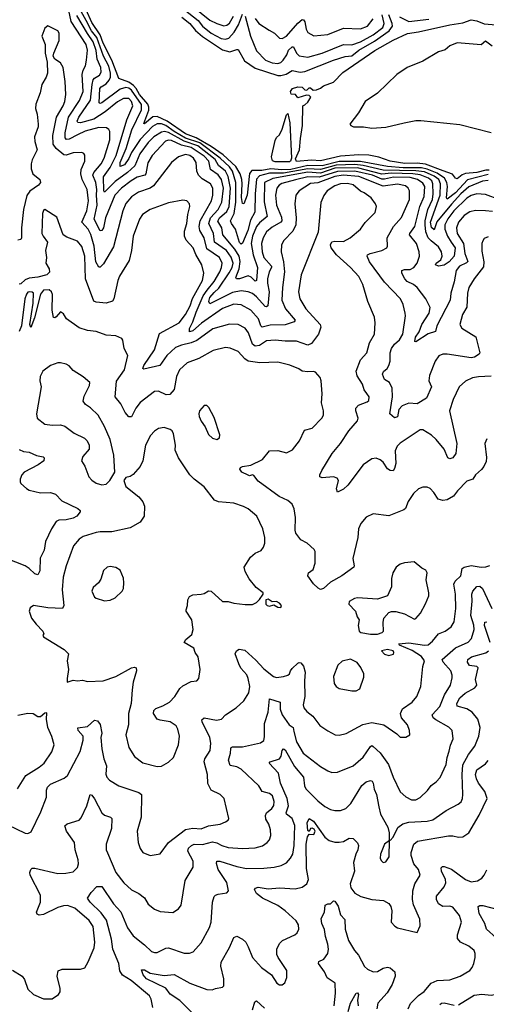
# Model space of a CAD drawing. Extents: x 1771496 to 1971148, y 471553 to 643630.
# Tile 502 of 656: x 1826818 to 1830101, y 625066 to 632001. Entities that reach past the tile are written whole.
import ezdxf

# ---------------------------------------------------------------- set-up
doc = ezdxf.new("R2010")
doc.units = 0

msp = doc.modelspace()

# ---------------------------------------------------------------- linework, layer by layer
at = {"layer": '0CON10XD'}
for points in [[(1829905.9, 630575), (1829890.8, 630535), (1829895.8, 630495), (1829939.7, 630425), (1829948.8, 630355), (1829971.3, 630298.7), (1829961.8, 630288.2), (1829913.5, 630265), (1829889.1, 630235), (1829874.8, 630155), (1829852.2, 630075), (1829846.7, 630025), (1829752.1, 629845), (1829744.2, 629805), (1829692.2, 629787.8), (1829605, 629731.2), (1829597.5, 629735), (1829603.2, 629765), (1829628, 629802), (1829647.6, 629855), (1829699.8, 629935), (1829704.8, 629974.8), (1829674.6, 630035), (1829613.7, 630113.7), (1829588.9, 630135), (1829545, 630157.8), (1829527.8, 630175), (1829505.5, 630215), (1829505.7, 630234.3), (1829525, 630240.5), (1829565, 630240.4), (1829590, 630255), (1829613.5, 630285), (1829630.4, 630335), (1829628.8, 630365), (1829609.1, 630425), (1829560.8, 630485), (1829562.3, 630495), (1829599.2, 630545), (1829633.8, 630685), (1829663.1, 630755), (1829668.1, 630825), (1829655, 630850.2), (1829616.6, 630875), (1829565, 630888.5), (1829447.8, 630892.2), (1829385, 630876.9), (1829365, 630877.6), (1829299.4, 630905), (1829175, 630934.3), (1829055, 630932.7), (1828925, 630891.7), (1828845, 630894.2), (1828757.7, 630872.3), (1828663.3, 630846.7), (1828642.8, 630835), (1828625.9, 630815), (1828618.6, 630765), (1828625.8, 630695), (1828659.1, 630609.1), (1828662.5, 630585), (1828655.9, 630574.1), (1828595, 630540.3), (1828555, 630506.8), (1828530.2, 630465), (1828518.9, 630425), (1828523, 630365), (1828535, 630326.7), (1828589.3, 630265), (1828589.7, 630255), (1828573.1, 630225), (1828562.4, 630175), (1828561.6, 630145), (1828572.5, 630085), (1828564.5, 629985), (1828555, 629977.7), (1828545, 629980), (1828485, 630048.8), (1828455, 630071.9), (1828425, 630085.3), (1828375, 630092), (1828315, 630080.5), (1828155, 630000.5), (1828148.2, 630015), (1828154.6, 630045), (1828185, 630080.1), (1828219.4, 630110.6), (1828292.1, 630217.9), (1828311.6, 630255), (1828318.8, 630285), (1828305, 630329.1), (1828271.7, 630375), (1828188.1, 630435), (1828180.9, 630495), (1828149.1, 630565), (1828160.7, 630605), (1828213, 630665), (1828241, 630715), (1828252.4, 630815), (1828238.4, 630875), (1828215, 630907.5), (1828159.5, 630945), (1828149.5, 631005), (1828115, 631039.7), (1828025, 631101.6), (1827955, 631117.5), (1827885, 631148.9), (1827865, 631151.1), (1827844.7, 631145), (1827749.6, 631045), (1827718.5, 630991.5), (1827706.2, 630915), (1827698.8, 630905), (1827645, 630891.6), (1827600.9, 630865), (1827534.1, 630815), (1827487.3, 630765), (1827421, 630605), (1827408, 630535), (1827395, 630516.4), (1827385, 630513.1), (1827342.5, 630595), (1827362.5, 630695), (1827357, 630765), (1827360.3, 630805), (1827353.8, 630855), (1827332.3, 630905), (1827338.4, 630925), (1827391.4, 630985), (1827412.7, 631025), (1827451.1, 631155), (1827452.7, 631212.7), (1827445, 631228), (1827429.2, 631239.2), (1827375, 631242.1), (1827278.1, 631215), (1827225, 631190.3), (1827165, 631158.9), (1827147, 631157), (1827138.2, 631168.2), (1827137.3, 631205), (1827161.5, 631315), (1827239.4, 631430.6), (1827264.8, 631495), (1827257, 631615), (1827263.7, 631645), (1827280.8, 631675), (1827288.8, 631715), (1827293.8, 631785), (1827286.2, 631825), (1827179, 631989), (1827162.3, 632065)], [(1830115, 630868.1), (1830075, 630864.1), (1829977.2, 630822.8), (1829922.6, 630775), (1829855, 630702.2), (1829754, 630576), (1829735, 630521.4), (1829715, 630537.3), (1829708.7, 630575), (1829776.2, 630765), (1829778.6, 630845), (1829766.2, 630875), (1829735, 630899.8), (1829665, 630928.4), (1829605, 630937.3), (1829375, 630941.1), (1829233.9, 630973.9), (1829175, 630980.6), (1829045, 630976.4), (1828935, 630945.9), (1828845, 630950.9), (1828675, 630920.4), (1828575, 630920.1), (1828505, 630900.5), (1828483.5, 630876.5), (1828474.1, 630775), (1828472.3, 630645), (1828441.1, 630588.9), (1828422.8, 630515), (1828385, 630426.5), (1828375, 630420.4), (1828365, 630430.8), (1828335.3, 630525), (1828307.8, 630565), (1828302, 630585), (1828326.8, 630635), (1828338, 630715), (1828337.9, 630855), (1828315.2, 630934.8), (1828295, 630965.1), (1828228.2, 631025), (1828085, 631132.7), (1827985, 631167.3), (1827905, 631213.4), (1827845, 631256.2), (1827815, 631266.5), (1827785, 631267.3), (1827752, 631248), (1827665, 631155.9), (1827604.6, 631064.6), (1827585, 631022.2), (1827555, 630979), (1827525.7, 630965.7), (1827524.3, 630994.3), (1827565.9, 631094.1), (1827607, 631225), (1827674, 631365), (1827674.1, 631404.1), (1827605, 631503.9), (1827585, 631518.6), (1827565, 631522.5), (1827525, 631511.1), (1827395, 631414.7), (1827385, 631409.6), (1827376.9, 631415), (1827382, 631515), (1827391.9, 631528.1), (1827425, 631548), (1827447.2, 631575), (1827457.3, 631595), (1827457, 631625), (1827445, 631673.5), (1827408.4, 631745), (1827360, 631875), (1827322.2, 631922.2), (1827285.5, 631994.5), (1827225, 632105.9)], [(1830115, 630911.4), (1829967.7, 630872.2), (1829885, 630782.2), (1829825, 630735.6), (1829820.8, 630745), (1829827.9, 630825), (1829822.5, 630855), (1829805.8, 630885.8), (1829755, 630919.5), (1829685, 630948.2), (1829645, 630956.6), (1829515, 630957.8), (1829405, 630967.6), (1829215, 631002.5), (1829065, 631001.2), (1828945, 630971.8), (1828845, 630973.7), (1828725, 630946.7), (1828663.3, 630943.3), (1828585, 630951.2), (1828521.2, 630938.8), (1828451.7, 630938.3), (1828435, 630918.1), (1828419, 630765), (1828394.1, 630704.1), (1828385, 630706.7), (1828378.2, 630748.2), (1828383.6, 630843.6), (1828379.9, 630875), (1828368.2, 630915), (1828337.4, 630967.4), (1828248.3, 631048.3), (1828165, 631108.8), (1828059.2, 631169.2), (1827985, 631196.3), (1827855, 631286), (1827785, 631319.7), (1827754.2, 631315.8), (1827695, 631266.9), (1827690.7, 631270.7), (1827726, 631364), (1827727.2, 631385), (1827720.1, 631405), (1827660.1, 631475), (1827636.8, 631516.8), (1827617.8, 631537.8), (1827585, 631561.2), (1827515, 631587.1), (1827467, 631715), (1827406.1, 631835), (1827383.6, 631893.6), (1827325, 631980.7), (1827285, 632071.1)], [(1827975, 632073.4), (1828074.5, 631994.5), (1828103, 631955), (1828165, 631905.2), (1828235, 631868.4), (1828265, 631862.5), (1828288.4, 631871.6), (1828326.5, 631913.5), (1828356.3, 631965), (1828385, 632040)], [(1828034.3, 632095), (1828155, 631998.4), (1828205, 631972.9), (1828255, 631958.1), (1828275, 631962.2), (1828295, 631975.3), (1828321, 632025)], [(1830195, 630732.3), (1830095, 630770.3), (1830035, 630773.8), (1829995, 630762.2), (1829965, 630743.3), (1829871.7, 630655), (1829830.9, 630599.1), (1829810.3, 630555), (1829808.9, 630525), (1829828, 630475), (1829854.5, 630435), (1829882.1, 630395), (1829875.7, 630335), (1829839.1, 630295), (1829805, 630272), (1829765, 630264.3), (1829744.6, 630274.6), (1829748.6, 630285), (1829780.4, 630309.6), (1829789.3, 630335), (1829786.1, 630365), (1829765, 630401.8), (1829712.3, 630442.3), (1829692.5, 630465), (1829676.5, 630506.5), (1829670, 630555), (1829671.2, 630585), (1829690.5, 630665), (1829721.2, 630735), (1829728, 630775), (1829725.6, 630845.6), (1829717.1, 630865), (1829694.8, 630885), (1829635, 630907.2), (1829585.1, 630915.1), (1829435, 630919.6), (1829365, 630913.6), (1829195, 630957.1), (1829036, 630954), (1828935, 630920.8), (1828845, 630926.8), (1828597.7, 630882.3), (1828540.6, 630855), (1828538.5, 630718.5), (1828559.4, 630615), (1828505, 630569.7), (1828484.8, 630545), (1828456.6, 630475), (1828446.6, 630425), (1828460.7, 630345), (1828491, 630255), (1828484.2, 630165), (1828475, 630158.9), (1828447.5, 630187.5), (1828425, 630195.9), (1828365, 630175.8), (1828342.9, 630175), (1828339.6, 630185), (1828362.9, 630247.1), (1828368, 630298), (1828362.5, 630335), (1828331.6, 630385), (1828246.7, 630485), (1828240.7, 630535), (1828212.7, 630582.7), (1828224.5, 630605), (1828275, 630649.7), (1828290.6, 630685), (1828300.6, 630815), (1828285.4, 630895.4), (1828264.9, 630934.9), (1828215.9, 630975), (1828192.9, 631015), (1828071.8, 631111.8), (1827975.4, 631145.4), (1827865, 631207.1), (1827836.9, 631213.1), (1827815, 631208.4), (1827760.6, 631175), (1827721.1, 631135), (1827662.3, 631055), (1827628.1, 630971.9), (1827575.8, 630924.2), (1827489.3, 630860.7), (1827415, 630785.7), (1827410.4, 630795), (1827408.2, 630895), (1827455, 630960.4), (1827495.7, 631045), (1827570.5, 631295), (1827613.5, 631395), (1827603.7, 631425), (1827585, 631445.8), (1827548.6, 631445), (1827505, 631423.2), (1827418.9, 631351.1), (1827338.9, 631301.1), (1827245, 631274.8), (1827227.1, 631277.1), (1827222.6, 631285), (1827233.2, 631315), (1827316.7, 631435), (1827326.7, 631543.3), (1827335, 631576.2), (1827345, 631589.3), (1827379.8, 631610.2), (1827390.8, 631630.8), (1827388.4, 631665), (1827363, 631723), (1827356, 631784), (1827335.6, 631845), (1827294, 631904), (1827220.2, 632030.2)], [(1827957.8, 632017.8), (1828015, 631972.9), (1828054.6, 631924.6), (1828103.1, 631883.1), (1828245, 631787.4), (1828296.2, 631773.8), (1828345, 631791.4), (1828355, 631790), (1828400.6, 631710.6), (1828475, 631659.6), (1828635, 631607.8), (1828655, 631606.7), (1828693.1, 631616.9), (1828735, 631642.8), (1828790.9, 631630.9), (1828825, 631635.6), (1829025, 631716.7), (1829107.6, 631742.4), (1829155, 631745.9), (1829205, 631785.7), (1829315, 631850.2), (1829417.2, 631922.8), (1829441.4, 631955), (1829439.5, 631975), (1829415.6, 632035)], [(1828405, 632025.7), (1828442.6, 631885), (1828485, 631780.6), (1828546.5, 631715), (1828595, 631696.6), (1828635, 631693.1), (1828655, 631700), (1828671.9, 631715), (1828696.9, 631753.1), (1828708.8, 631785), (1828735, 631810), (1828745, 631810), (1828766.1, 631766.1), (1828785, 631746.8), (1828845, 631736.7), (1828945, 631765.7), (1829095, 631825.3), (1829155, 631823), (1829215, 631844.8), (1829305, 631893.7), (1829372.3, 631945), (1829383, 631975), (1829368.4, 632035)], [(1828475, 632009.5), (1828499.2, 631975), (1828573.9, 631926.1), (1828610, 631905), (1828645, 631870), (1828665, 631867.8), (1828695, 631885.4), (1828775, 631977.1), (1828805, 632001.5), (1828815, 631999.4), (1828823.1, 631985), (1828833.8, 631933.8), (1828845, 631910), (1828887.8, 631887.8), (1828985, 631897.3), (1829095, 631942), (1829215, 631935.4), (1829265, 631955.5), (1829305, 632007.5)], [(1830121.7, 630941.7), (1830098.7, 630941.3), (1830035, 630924.1), (1829953.5, 630916.5), (1829931.5, 630908.5), (1829895, 630880.9), (1829885, 630883.8), (1829863.3, 630913.3), (1829796.3, 630936.3), (1829672.5, 630982.5), (1829615, 630990.5), (1829527.7, 630987.7), (1829425, 631004), (1829345, 631033.1), (1829275, 631046.5), (1829205, 631050), (1829075, 631039.4), (1828935, 631007.4), (1828871.2, 631011.2), (1828765, 631001.9), (1828758.8, 631021.2), (1828787.5, 631085), (1828792.5, 631165), (1828807.5, 631255), (1828810, 631395), (1828825, 631400), (1828845, 631420), (1828866.7, 631455), (1828855, 631466.2), (1828835, 631470), (1828775, 631450), (1828757.5, 631475), (1828727, 631477), (1828724.2, 631495), (1828737.5, 631515), (1828775, 631528.5), (1828805, 631525.6), (1828825, 631506), (1828837.5, 631505), (1828855, 631520), (1828865, 631520), (1828882.5, 631505), (1828905, 631505.8), (1828935, 631517.5), (1828956, 631535), (1829025, 631560.5), (1829091.8, 631628.2), (1829316.6, 631783.4), (1829445, 631856.1), (1829546, 631904), (1829625, 631914.7), (1829843.3, 631965), (1829935, 631978.5), (1829995, 631998.6), (1830035, 631992.9), (1830085, 631970.6), (1830255, 631957)], [(1829490.6, 632020.6), (1829555, 631986.9), (1829695.5, 632004.5)], [(1830115, 630472), (1830085, 630458.8), (1830075.6, 630444.4), (1830070, 630425), (1830069.4, 630369.4), (1830084.7, 630295), (1830080.8, 630259.3), (1830014.6, 630175), (1829978.9, 630115), (1829969.6, 630075), (1829964.7, 629975.3), (1829933.1, 629925), (1829914.4, 629855), (1829928.7, 629828.7), (1830027.3, 629767.3), (1830056.2, 629655), (1830051.2, 629645), (1830018, 629625), (1829995, 629618.9), (1829825, 629645.4), (1829795, 629644.4), (1829766.4, 629633.6), (1829740, 629595), (1829701.5, 629495), (1829696.8, 629456.8), (1829716.4, 629415), (1829679.5, 629335), (1829615, 629296.3), (1829555, 629299.4), (1829509, 629281), (1829485.9, 629255), (1829475, 629203.8), (1829455, 629197.9), (1829421.9, 629225), (1829440, 629345), (1829437.9, 629405), (1829420, 629445), (1829385, 629467.1), (1829370, 629505), (1829376.7, 629523.3), (1829404.4, 629545), (1829416.2, 629565), (1829423.9, 629595), (1829423.9, 629655), (1829435, 629684.3), (1829455.9, 629715), (1829490, 629745), (1829514.7, 629785), (1829533.3, 629915), (1829531.1, 629935), (1829516.9, 629995), (1829496.9, 630035), (1829385, 630153.3), (1829280, 630295), (1829262.2, 630335), (1829265.8, 630345), (1829283.8, 630355), (1829366.7, 630375), (1829401.2, 630395), (1829406.2, 630405), (1829403.1, 630465), (1829436.4, 630523.6), (1829447.3, 630545), (1829505, 630608.1), (1829559.4, 630735), (1829560, 630795), (1829550.5, 630815), (1829531.6, 630831.6), (1829475, 630841.3), (1829375, 630827.7), (1829205, 630896.9), (1829093.8, 630906.2), (1829035, 630897.1), (1828915, 630852.7), (1828865, 630846.3), (1828783.8, 630796.2), (1828760.9, 630765), (1828752.5, 630705), (1828764.1, 630605), (1828760.8, 630555), (1828738.7, 630511.3), (1828675.6, 630445), (1828660, 630415), (1828658.5, 630365), (1828674.6, 630295), (1828682.1, 630225), (1828665.9, 630115), (1828662.8, 630025), (1828686.8, 629965), (1828756.7, 629885), (1828748, 629872), (1828685, 629852.4), (1828579.7, 629850.3), (1828524.3, 629834.3), (1828515, 629844.2), (1828497.2, 629895), (1828444.4, 629954.4), (1828375, 629992.4), (1828325, 629998.4), (1828245, 629966.4), (1828096.7, 629863.3), (1828035, 629808.6), (1828013, 629803), (1828011.6, 629825), (1828036, 629874), (1828059, 629941), (1828107.7, 630055), (1828136.5, 630095), (1828185, 630157.8), (1828225.7, 630225), (1828237.6, 630255), (1828241.2, 630285), (1828224.6, 630325), (1828135, 630387.2), (1828114.5, 630464.5), (1828085, 630516), (1828080.9, 630545), (1828086.6, 630585), (1828166.1, 630725), (1828176.2, 630765), (1828175.7, 630815), (1828160.4, 630845), (1828100.5, 630880.5), (1828076.4, 630905), (1828064.8, 630934.8), (1828059.2, 630995), (1828041.5, 631025), (1828015, 631044.7), (1827985, 631051.3), (1827935, 631034.5), (1827885, 630994.4), (1827758.8, 630831.2), (1827734.8, 630815.2), (1827653.7, 630786.3), (1827605, 630753.9), (1827565, 630705.5), (1827542.6, 630655), (1827478.1, 630401.9), (1827407.6, 630282.4), (1827385, 630256.9), (1827375, 630256.7), (1827353.8, 630295), (1827341.6, 630405), (1827318.4, 630488.4), (1827299, 630525), (1827254.7, 630575), (1827290, 630655), (1827301.2, 630725), (1827292.3, 630805), (1827257.9, 630875), (1827247.3, 630915), (1827250.8, 630945), (1827275.4, 631005), (1827276.7, 631046.7), (1827268.5, 631058.5), (1827254.4, 631064.4), (1827195, 631062.5), (1827145, 631046.8), (1827128.3, 631048.3), (1827073.3, 631093.3), (1827052.5, 631125), (1827051.6, 631185), (1827076.1, 631315), (1827124.6, 631395), (1827134.5, 631425), (1827141.1, 631475), (1827138.2, 631565), (1827124.2, 631665), (1827105, 631696.2), (1827065, 631722.5), (1827053.9, 631743.9), (1827056.7, 631765), (1827094.3, 631855), (1827095.4, 631905.4), (1827085, 631922), (1827015, 631956.7), (1826995, 631940), (1826974.3, 631885), (1826995.7, 631825), (1826996, 631765), (1827012, 631702), (1827013.1, 631625), (1827003.5, 631595), (1826972.5, 631545), (1826960.9, 631485), (1826931.8, 631405), (1826928.2, 631375), (1826940, 631335), (1826948.1, 631265), (1826946.7, 631245), (1826921.8, 631175), (1826925, 631142.5), (1826941.4, 631085), (1826905.4, 631014.6), (1826898.2, 630985), (1826898.7, 630951.3), (1826910, 630915), (1826960, 630875), (1826964.4, 630855), (1826949.4, 630835), (1826888, 630792), (1826867, 630763), (1826845.2, 630665), (1826831.2, 630535), (1826831.1, 630465), (1826825, 630452.5), (1826805, 630446.9)], [(1830141.1, 631815), (1830095, 631848.5), (1830065, 631823.3), (1829895, 631837.3), (1829845, 631816.2), (1829812.3, 631787.7), (1829765, 631773.7), (1829655, 631709.5), (1829543.8, 631665), (1829472.5, 631615), (1829335, 631484), (1829249.5, 631425), (1829202.7, 631345), (1829140, 631265), (1829146.7, 631255), (1829166.8, 631246.8), (1829236.6, 631246.6), (1829295, 631237.5), (1829395, 631244.4), (1829523.9, 631273.9), (1829605, 631290.8), (1829639.2, 631290.8), (1829915, 631263.3), (1830135, 631205.4)], [(1828715, 630999.2), (1828615, 630999.5), (1828597, 631007), (1828588.8, 631035), (1828615, 631150), (1828625, 631170), (1828645, 631190), (1828665, 631230), (1828695, 631330), (1828705, 631340), (1828718, 631275), (1828731.2, 631025), (1828723.8, 631005), (1828715, 630999.2)], [(1829495, 629018.6), (1829473.3, 628996.7), (1829459.4, 628965), (1829464.5, 628875), (1829455, 628838.8), (1829445, 628824.2), (1829425, 628825.7), (1829405, 628838.1), (1829375, 628884.3), (1829355, 628901.9), (1829325, 628912.9), (1829295, 628907.5), (1829234.2, 628865), (1829127.6, 628722.4), (1829095, 628694.3), (1829055, 628673.8), (1829045.8, 628695.8), (1829061.4, 628755), (1829051.3, 628771.3), (1829025, 628780.6), (1828945, 628773.3), (1828930.6, 628780.6), (1828930, 628795), (1828944.4, 628825), (1829015.5, 628944.5), (1829075, 629017.1), (1829133.5, 629105), (1829195.5, 629175), (1829200, 629195), (1829183.2, 629245), (1829183.3, 629265), (1829202, 629285), (1829261.7, 629308.3), (1829275, 629320), (1829277.1, 629345), (1829259.2, 629369.2), (1829242.2, 629395), (1829229.5, 629435), (1829192.4, 629492.4), (1829185.4, 629525), (1829214.7, 629605.3), (1829261.1, 629655), (1829279.4, 629725), (1829314.4, 629785.6), (1829318.9, 629865), (1829314.4, 629905), (1829266.9, 630015), (1829231.2, 630135), (1829205, 630192.9), (1829145, 630256.5), (1829047.5, 630345), (1829010, 630395), (1829004, 630415), (1829015, 630435.8), (1829035, 630441.4), (1829095, 630439.1), (1829142.5, 630465), (1829215.4, 630524.6), (1829248.7, 630571.3), (1829318, 630642), (1829328.6, 630685), (1829321.9, 630705), (1829290, 630745), (1829240.4, 630780.4), (1829215, 630792.7), (1829165, 630836.9), (1829125, 630847.1), (1829074.5, 630844.5), (1829035, 630831.2), (1828981.9, 630795), (1828957, 630763), (1828937.6, 630712.4), (1828916.7, 630505), (1828798.8, 630205), (1828778.4, 630085), (1828788.8, 630035), (1828830, 629965), (1828932.5, 629855), (1828937.5, 629835), (1828920, 629785), (1828870.4, 629719.6), (1828845, 629708.2), (1828765, 629737.3), (1828685, 629736.5), (1828615, 629744.7), (1828555, 629739.3), (1828505, 629705.3), (1828475, 629700.8), (1828456.7, 629716.7), (1828427.6, 629795), (1828405, 629828.8), (1828355, 629854.6), (1828295, 629856.7), (1828176, 629824), (1828065, 629741), (1828025, 629724), (1827955, 629709), (1827915, 629691.2), (1827852.5, 629635), (1827804, 629565), (1827690.3, 629540.3), (1827684.4, 629545), (1827692.1, 629565), (1827766.9, 629675), (1827800.4, 629789.6), (1827940.9, 629865), (1827985.2, 629925), (1828017.2, 629985), (1828032.7, 630037.3), (1828104.1, 630165), (1828113.9, 630215), (1828099.6, 630275), (1828056.8, 630346.8), (1828038, 630395), (1827989.1, 630449.1), (1827976.6, 630475), (1827977.7, 630512.3), (1827994, 630565), (1828000.4, 630629.6), (1828014.3, 630685), (1828012.5, 630705), (1827993.3, 630725), (1827965, 630730.8), (1827865, 630712), (1827735, 630664.4), (1827681.2, 630628.8), (1827660.5, 630595), (1827615.5, 630475), (1827604, 630376), (1827587.3, 630305), (1827520, 630195), (1827508.9, 630165), (1827479.4, 630035), (1827470.9, 630019.1), (1827425, 630004.6), (1827355, 630011.5), (1827339.1, 630019.1), (1827280.8, 630175), (1827276.4, 630336.4), (1827255, 630403.1), (1827225, 630440.8), (1827148.8, 630468.8), (1827124.5, 630484.5), (1827079.4, 630609.4), (1826995, 630663.3), (1826985, 630657.5), (1826979.2, 630635), (1826973.6, 630495), (1826981.9, 630475), (1827012.9, 630435), (1826999.5, 630375), (1827007.1, 630325), (1827001.2, 630285), (1827024.4, 630245), (1827026.9, 630223.1), (1827007.5, 630205), (1826945, 630187.8), (1826885, 630180.5), (1826855, 630168.8), (1826825, 630140.5), (1826815, 630138.9)], [(1830145, 630650), (1830095, 630654.7), (1830025, 630656), (1829985, 630647.8), (1829945, 630621.3), (1829905.9, 630575)], [(1830105, 629048.8), (1830090, 629015), (1830102.7, 628917.3), (1830099.7, 628890.3), (1830084.2, 628855), (1830068, 628832), (1830024.3, 628795), (1830005.4, 628764.6), (1829965, 628750.9), (1829897.4, 628682.6), (1829870.8, 628645), (1829825, 628620), (1829794.5, 628614.5), (1829762, 628625), (1829731.3, 628671.3), (1829705, 628698.8), (1829685, 628708.8), (1829655, 628709.2), (1829625, 628695.8), (1829588, 628665), (1829551.7, 628608.3), (1829532.3, 628557.7), (1829521.2, 628548.8), (1829415.8, 628505.8), (1829305, 628520), (1829255, 628497.5), (1829218.3, 628451.7), (1829201.4, 628415), (1829197.9, 628355), (1829162.5, 628205), (1829172, 628155), (1829168, 628145), (1829084.2, 628085), (1829005, 628040.4), (1828954.5, 627995.5), (1828935, 627988.6), (1828918, 627998), (1828885, 628027.5), (1828846, 628085), (1828850, 628105), (1828882.3, 628127.7), (1828896.9, 628173.1), (1828896, 628255), (1828890.5, 628270.5), (1828840, 628315), (1828795, 628338), (1828760, 628385), (1828755.6, 628405), (1828759.4, 628495), (1828749.4, 628555), (1828735, 628588.8), (1828704.6, 628614.6), (1828642.3, 628642.3), (1828495, 628750), (1828465, 628791.2), (1828455, 628796.2), (1828435, 628789.4), (1828425, 628792.2), (1828380.8, 628815), (1828367.1, 628835), (1828372.3, 628847.7), (1828385, 628854.3), (1828445, 628864.2), (1828526.7, 628903.3), (1828575, 628963.8), (1828635, 628966), (1828695, 628950.8), (1828737.9, 628972.1), (1828785.5, 629034.5), (1828821.1, 629108.9), (1828875, 629124.3), (1828944.2, 629195), (1828954.2, 629215), (1828955.8, 629245), (1828942.1, 629302.1), (1828947.1, 629365), (1828938.3, 629458.3), (1828931.2, 629481.2), (1828898.3, 629518.3), (1828885, 629523.8), (1828845, 629520), (1828805.9, 629525.9), (1828782.7, 629542.7), (1828718.8, 629568.8), (1828635, 629587.9), (1828506.7, 629583.3), (1828425, 629594.7), (1828401.6, 629611.6), (1828355, 629664.4), (1828298.5, 629688.5), (1828265, 629692.5), (1828179.8, 629670.2), (1828079.2, 629615), (1827995.8, 629585), (1827941.4, 629535), (1827921, 629489), (1827903.4, 629396.6), (1827875, 629360), (1827848.7, 629358.7), (1827794.4, 629384.4), (1827765, 629381.9), (1827665.4, 629304.6), (1827634.3, 629264.3), (1827605, 629204.2), (1827585, 629204.2), (1827560, 629235), (1827528.8, 629295), (1827489.1, 629345), (1827499.6, 629455), (1827554.5, 629535), (1827578.8, 629635), (1827552, 629685), (1827544.3, 629744.3), (1827536, 629755), (1827495, 629774.3), (1827425, 629780), (1827355, 629804.4), (1827295, 629812.2), (1827235, 629830.6), (1827146.7, 629895), (1827125, 629930), (1827105, 629943.3), (1827075, 629908.8), (1827065, 629901.2), (1827055, 629903.8), (1827045.4, 629955.4), (1827049.3, 630065), (1827041.7, 630085), (1827025, 630098.3), (1826986.2, 630095), (1826963.2, 630066.8), (1826921.7, 629901.7), (1826895, 629832.5), (1826890, 629855), (1826913.2, 630005), (1826913.8, 630073.8), (1826905, 630081.8), (1826884.8, 630085.2), (1826875, 630081.8), (1826865, 630066.9), (1826853.7, 630035), (1826829.2, 629845), (1826813.8, 629805)], [(1827395, 628725.8), (1827425, 628730), (1827452.5, 628755), (1827486.7, 628815), (1827480.6, 628935), (1827453.8, 629045), (1827415, 629136.2), (1827368.6, 629215), (1827316.7, 629266.7), (1827279.5, 629289.5), (1827264.3, 629314.3), (1827270.7, 629349.3), (1827308, 629425), (1827310, 629445), (1827263.3, 629485), (1827195, 629530), (1827165, 629564), (1827145, 629575.8), (1827105, 629584), (1827085, 629584.2), (1827034.2, 629565), (1826981.2, 629525), (1826962.7, 629487.3), (1826958.3, 629458.3), (1826968, 629415), (1826936.1, 629226.1), (1826941.2, 629195), (1826995, 629152.5), (1827045, 629145.8), (1827105, 629147.5), (1827135, 629139.2), (1827201.7, 629088.3), (1827273, 629053), (1827291.2, 629035), (1827306.2, 629005), (1827306.2, 628975), (1827262, 628925), (1827253.3, 628895), (1827276.6, 628856.6), (1827305, 628782), (1827325, 628757.1), (1827355, 628735.7), (1827395, 628725.8)], [(1830135, 629489.4), (1830045, 629486.4), (1830005, 629477.5), (1829955, 629454.4), (1829910, 629415), (1829866.7, 629325), (1829843.1, 629245), (1829893.9, 629015), (1829886.9, 628945), (1829865, 628915.6), (1829845, 628907.5), (1829830, 628915), (1829805.6, 628975), (1829747.9, 629045), (1829715, 629073.6), (1829655, 629111.4), (1829635, 629112.5), (1829495, 629018.6)], [(1828205, 629043.8), (1828222.5, 629055), (1828226.1, 629076.1), (1828185, 629200), (1828149.3, 629269.3), (1828135, 629282.5), (1828115, 629282.5), (1828083.3, 629245), (1828077.5, 629225), (1828081.2, 629205), (1828095, 629172.5), (1828123.6, 629133.6), (1828145, 629080), (1828175, 629052.5), (1828205, 629043.8)], [(1827785, 626741.2), (1827815, 626744), (1827865, 626771.2), (1827899.2, 626805), (1827934.4, 626895), (1827943.1, 626955), (1827930.8, 627005), (1827918, 627028), (1827876.1, 627056.1), (1827805, 627067.1), (1827785.6, 627075.6), (1827758.8, 627115), (1827761.2, 627135), (1827775, 627150), (1827825, 627167.8), (1827871.4, 627195), (1827910, 627235), (1827945, 627290), (1827965, 627309.2), (1828025, 627340), (1828065, 627344), (1828079.1, 627360.9), (1828087.5, 627425), (1828074.4, 627514.4), (1828052, 627545), (1828042, 627575), (1827973.8, 627615), (1827986.2, 627635), (1828029.7, 627670.3), (1828037.5, 627705), (1828028, 627775), (1827990, 627835), (1827990, 627845), (1827998.8, 627875), (1828000, 627915), (1828011.7, 627938.3), (1828035, 627950.8), (1828095.5, 627954.5), (1828115, 627959.2), (1828145, 627978), (1828163.9, 627976.1), (1828245, 627904.2), (1828285, 627903.8), (1828325, 627892), (1828405, 627882.9), (1828455, 627883.3), (1828483, 627897), (1828505, 627917.5), (1828530, 627955), (1828530, 627965), (1828482.3, 628002.3), (1828432.8, 628062.8), (1828404, 628115), (1828398, 628145), (1828441.2, 628215), (1828475, 628242.5), (1828516.4, 628263.6), (1828534.3, 628285.7), (1828542, 628315), (1828542.9, 628355), (1828529.4, 628415), (1828485.7, 628505), (1828426.2, 628555), (1828393, 628573), (1828325.5, 628595.5), (1828215.5, 628605.5), (1828187.2, 628617.2), (1828115, 628711.2), (1828045, 628764), (1828015, 628796.2), (1827934.3, 628914.3), (1827912, 628968), (1827913.3, 629005), (1827900, 629085), (1827890, 629105), (1827877.5, 629115), (1827835, 629129.2), (1827795, 629122), (1827765, 629102), (1827737.6, 629072.4), (1827701.9, 629005), (1827682.9, 628895), (1827664.2, 628855), (1827615, 628798.8), (1827595, 628782.5), (1827563.9, 628776.1), (1827550, 628755), (1827565, 628712.5), (1827655, 628640), (1827684.1, 628604.1), (1827696, 628575), (1827694.2, 628505), (1827665, 628463.1), (1827595, 628421.2), (1827465, 628394.5), (1827385, 628394.4), (1827355, 628388.8), (1827265, 628360.8), (1827235, 628342.7), (1827195.3, 628294.7), (1827145.4, 628155), (1827124.4, 628075), (1827115.6, 627985), (1827127.3, 627875), (1827118.8, 627855), (1827015, 627858.1), (1826915, 627874.3), (1826890.9, 627859.1), (1826884.1, 627835.9), (1826901.2, 627785), (1826932.7, 627742.7), (1826980.6, 627695), (1826986.7, 627675), (1826980, 627665), (1826986.2, 627655), (1827131.1, 627565), (1827160, 627535), (1827151.4, 627485), (1827160, 627425), (1827150.5, 627360.5), (1827152.5, 627335), (1827195, 627350), (1827224, 627344), (1827259.5, 627349.5), (1827295, 627340), (1827405, 627344.4), (1827495, 627375.7), (1827605, 627435.8), (1827625, 627440), (1827636.2, 627435), (1827640, 627415), (1827616.5, 627335), (1827607.9, 627282.1), (1827602.9, 627185), (1827584.2, 627115), (1827582.5, 627035), (1827564.6, 626965.4), (1827585.6, 626875), (1827625, 626812), (1827685, 626767.5), (1827785, 626741.2)], [(1826815, 628974.6), (1826845, 628960.8), (1826884.8, 628954.8), (1826935, 628930.7), (1826982.7, 628922.7), (1826989.4, 628915), (1826987.1, 628895), (1826947.8, 628865), (1826848.9, 628815), (1826831.9, 628795), (1826820.8, 628765), (1826820, 628745), (1826826.2, 628735), (1826865, 628698.8), (1826885, 628688), (1826965, 628668.6), (1827035, 628670), (1827068.5, 628658.5), (1827115, 628611.4), (1827227.8, 628557.8), (1827244, 628545), (1827244.2, 628535), (1827219.4, 628505), (1827195, 628489.7), (1827145, 628478.2), (1827093.2, 628476.8), (1827074, 628466), (1827041.1, 628415), (1826998.6, 628325), (1826990.5, 628265), (1826962.6, 628207.4), (1826959.8, 628120.2), (1826945, 628090.8), (1826925, 628098.1), (1826885.2, 628135.2), (1826855, 628153.8), (1826725, 628206.7)], [(1829287, 627673), (1829335, 627674.3), (1829369.2, 627685), (1829378, 627695), (1829374.3, 627754.3), (1829380.8, 627785), (1829415, 627825.6), (1829435, 627832.9), (1829465, 627832.9), (1829525.5, 627815.5), (1829595, 627780), (1829605, 627783.8), (1829638.8, 627821.2), (1829674.2, 627885.8), (1829695.7, 627944.3), (1829697.5, 627965), (1829678.8, 628055), (1829686, 628105), (1829675, 628123.3), (1829647, 628137), (1829592.5, 628182.5), (1829525, 628176.7), (1829495, 628166.7), (1829466.7, 628145), (1829444, 628105), (1829433.1, 628065), (1829432.9, 628007.1), (1829405, 627942.5), (1829335, 627920.8), (1829195, 627929.1), (1829173.3, 627925), (1829136.4, 627903.6), (1829134.2, 627885), (1829180, 627835), (1829192, 627795), (1829206.7, 627775), (1829200, 627735), (1829206, 627695), (1829217.5, 627685), (1829287, 627673)], [(1826735, 626330.8), (1826855, 626272.5), (1826875, 626270), (1826898.3, 626281.7), (1826967.3, 626422.7), (1827005.6, 626525), (1827006.4, 626575), (1827013.6, 626595), (1827034.3, 626615.7), (1827130.8, 626659.2), (1827155, 626676.9), (1827242.7, 626847.3), (1827263.5, 626926.5), (1827263.6, 626955), (1827229.6, 626995), (1827225.8, 627014.2), (1827295, 627023.6), (1827345, 627068.2), (1827365, 627061.8), (1827385, 627038), (1827395.4, 626975), (1827389.6, 626945), (1827396.4, 626865), (1827410, 626795), (1827428.9, 626745), (1827423.4, 626686.6), (1827430, 626665), (1827450, 626645), (1827516.2, 626606.2), (1827657, 626557), (1827674.5, 626544.5), (1827671.2, 626385), (1827644.5, 626285), (1827650.8, 626205), (1827664.2, 626164.2), (1827685, 626136.7), (1827735, 626113.8), (1827805, 626126.7), (1827865.6, 626205), (1827985, 626297.6), (1828035, 626308.1), (1828095, 626302.4), (1828145, 626323.8), (1828227.5, 626335), (1828265, 626351.4), (1828285, 626364), (1828290, 626375), (1828255.7, 626515), (1828228.8, 626545), (1828164.7, 626574.7), (1828142.1, 626622.1), (1828138.2, 626685), (1828116.4, 626775), (1828120.5, 626795), (1828158.9, 626855), (1828163.3, 626906.7), (1828154.7, 626945), (1828101.5, 627055), (1828099.6, 627070.4), (1828115, 627083.6), (1828203.2, 627066.8), (1828236.7, 627075), (1828265.7, 627104.3), (1828341.2, 627155), (1828395, 627203.3), (1828429.8, 627260.2), (1828436.9, 627305), (1828425, 627360), (1828415, 627385.8), (1828373.6, 627433.6), (1828358.5, 627465), (1828333.8, 627535), (1828343.3, 627555), (1828362.7, 627567.3), (1828401.7, 627561.7), (1828479.8, 627489.8), (1828535, 627428.9), (1828603.8, 627375), (1828625, 627369.2), (1828675, 627374.3), (1828704.4, 627385.6), (1828716.7, 627395), (1828722, 627415), (1828735, 627431.2), (1828775, 627468), (1828785, 627473.8), (1828795, 627471.2), (1828815, 627446.7), (1828826.5, 627405), (1828821.2, 627345), (1828824.6, 627235), (1828813.3, 627175), (1828818.1, 627155), (1828837.8, 627127.8), (1828880.6, 627095), (1828929.8, 627029.8), (1828985, 626991.4), (1829037.5, 626965), (1829065, 626962.5), (1829115, 626974.4), (1829232.3, 627037.7), (1829295, 627051.2), (1829378.8, 627035), (1829472.4, 626972.4), (1829495, 626946.7), (1829535, 626947.5), (1829562.5, 626965), (1829561.2, 626995), (1829546, 627035), (1829504.2, 627085), (1829497.8, 627115), (1829512.4, 627147.6), (1829579.5, 627195), (1829612.5, 627235), (1829639.5, 627305), (1829654.6, 627445), (1829665.4, 627484.6), (1829645, 627515.8), (1829578.2, 627558.2), (1829489.4, 627595), (1829486.2, 627605), (1829555, 627612.7), (1829665, 627596.5), (1829691.3, 627598.7), (1829723.1, 627625), (1829765, 627676.1), (1829811.4, 627695), (1829854.3, 627725), (1829875, 627760), (1829886.1, 627855), (1829884.6, 627955), (1829872, 628025), (1829883, 628047), (1829922.5, 628085), (1829931.2, 628135), (1829945, 628145.9), (1829995, 628156.7), (1830065, 628144.6), (1830097.1, 628147.1)], [(1827415, 627908), (1827455, 627913.8), (1827490.5, 627929.5), (1827538.8, 627975), (1827548.8, 627995), (1827550.8, 628035), (1827548.3, 628068.3), (1827525, 628123.3), (1827495, 628142), (1827455, 628150), (1827433.3, 628145), (1827407.7, 628122.3), (1827389.3, 628060.7), (1827372, 628035), (1827335, 628001.4), (1827325.6, 627975), (1827344.5, 627934.5), (1827355, 627927.5), (1827415, 627908)], [(1830097.1, 628147.1), (1830125, 628156.9)], [(1826766.2, 625306.2), (1826835.3, 625265.3), (1826851.2, 625241.2), (1826875, 625174), (1826915, 625135.6), (1826985, 625105.6), (1827045, 625105.8), (1827090, 625135), (1827101.2, 625155), (1827102, 625178), (1827080.5, 625265), (1827088.9, 625301.1), (1827116.4, 625313.6), (1827245.5, 625314.5), (1827275, 625324.2), (1827299.4, 625365), (1827342.2, 625465), (1827346.2, 625505), (1827335.3, 625615.3), (1827306.2, 625656.2), (1827205, 625743.3), (1827155, 625762), (1827125, 625760.4), (1827085, 625748.2), (1826985, 625697.8), (1826955, 625694.3), (1826940.3, 625700.3), (1826936, 625715), (1826962.9, 625785), (1826964.6, 625834.6), (1826891.9, 625975), (1826888.6, 625995), (1826895, 626016.2), (1826905.8, 626024.2), (1826925, 626025.6), (1827085, 625988.5), (1827141.1, 625988.9), (1827195, 625998.6), (1827225, 626030), (1827232.1, 626055), (1827229.7, 626085), (1827207.3, 626155), (1827202.9, 626205), (1827146.3, 626286.3), (1827136, 626324), (1827151.8, 626338.2), (1827235, 626363.1), (1827251.2, 626378.8), (1827290, 626465), (1827312.5, 626545), (1827325, 626539.2), (1827345, 626514.3), (1827394.5, 626415), (1827415, 626399.6), (1827455.4, 626385.4), (1827465.6, 626375), (1827462.9, 626305), (1827425.9, 626195), (1827425.9, 626155), (1827435, 626132.9), (1827493.1, 625995), (1827551.5, 625921.5), (1827605, 625873.5), (1827656.2, 625846.2), (1827695, 625815.8), (1827720.9, 625770.9), (1827765, 625736.7), (1827805, 625721.2), (1827895, 625712), (1827935, 625740), (1827953.8, 625765), (1827982, 625938), (1828038.3, 626031.7), (1828038.5, 626075), (1827999.6, 626145), (1828006.5, 626165), (1828025.6, 626185), (1828045, 626193.9), (1828105, 626192.9), (1828175, 626210.7), (1828204.8, 626204.8), (1828240.8, 626185), (1828285, 626171.6), (1828385.4, 626164.6), (1828475, 626169.1), (1828525, 626182.5), (1828559.2, 626205), (1828574.4, 626225), (1828584.5, 626255.5), (1828583.1, 626295), (1828571.2, 626335), (1828550, 626370), (1828547.1, 626395), (1828553.3, 626415), (1828592.2, 626445), (1828605, 626466), (1828608, 626495), (1828596.2, 626535), (1828575, 626552.2), (1828524.6, 626564.6), (1828499.2, 626605), (1828375, 626722), (1828345, 626739.2), (1828299.1, 626749.1), (1828287.5, 626785), (1828301.3, 626835), (1828302.7, 626867.3), (1828304.7, 626875.3), (1828315, 626880.4), (1828385, 626880), (1828511.7, 626908.3), (1828535, 626924), (1828540.9, 626949.1), (1828540, 627045), (1828566.5, 627125), (1828575, 627218), (1828651.4, 627195), (1828650.8, 627145), (1828664.3, 627105), (1828713.2, 627035), (1828742.9, 627015), (1828746.6, 626986.6), (1828765.3, 626915), (1828812.7, 626835), (1828935, 626741.2), (1828985, 626710.6), (1829015, 626700), (1829055, 626702.5), (1829165, 626746.5), (1829235, 626807.5), (1829285, 626882.9), (1829295, 626888.1), (1829305, 626883.1), (1829355, 626836.5), (1829412.3, 626755), (1829445, 626665.8), (1829495, 626563.8), (1829535, 626527.5), (1829575.5, 626505.5), (1829605, 626507.1), (1829636.6, 626523.4), (1829687.8, 626572.2), (1829712.7, 626607.3), (1829747.1, 626632.9), (1829775.2, 626664.7), (1829818.9, 626755), (1829825.4, 626805), (1829838.7, 626848.7), (1829848.3, 626891.7), (1829866.7, 626935), (1829860, 626995), (1829837.8, 627017.8), (1829745, 627068.8), (1829728.2, 627085), (1829720.5, 627105), (1829775, 627164.4), (1829807.2, 627245), (1829848.8, 627315), (1829859.6, 627365), (1829861.2, 627385), (1829851.6, 627415), (1829797.3, 627475), (1829790, 627495), (1829884.2, 627575.8), (1829973.9, 627616.1), (1829996.7, 627643.3), (1830015.9, 627705), (1830013.1, 627736.9), (1829991.7, 627805), (1830002.3, 627905), (1829999.1, 627955), (1830006, 627975), (1830035, 628009.6), (1830055, 628011.8), (1830073.3, 627995), (1830139.6, 627855)], [(1828655, 627860), (1828660, 627875), (1828645, 627892.5), (1828625, 627902.5), (1828595, 627900), (1828565, 627920), (1828550, 627915), (1828550, 627885), (1828560, 627875), (1828575, 627870), (1828605, 627880), (1828635, 627862.5), (1828655, 627860)], [(1830127.7, 627615), (1830089.4, 627735), (1830091.5, 627758.5), (1830105, 627761.2)], [(1827754.1, 625045), (1827741.9, 625101.9), (1827730, 625125), (1827602.5, 625235), (1827541.4, 625271.4), (1827522.2, 625302.2), (1827515.3, 625355), (1827472.4, 625455), (1827463.9, 625525), (1827428.1, 625658.1), (1827390.1, 625710.1), (1827314.6, 625785), (1827294.2, 625815), (1827320.8, 625855), (1827360, 625895), (1827395, 625896.2), (1827478.8, 625775), (1827528.7, 625718.7), (1827575, 625605.5), (1827615, 625547.9), (1827696.1, 625486.1), (1827745, 625439.1), (1827765, 625430.4), (1827785, 625431.9), (1827845, 625462.2), (1827865, 625464.4), (1827975, 625425.6), (1828013.3, 625426.7), (1828037.5, 625435), (1828095, 625499.2), (1828153.1, 625606.9), (1828164.6, 625645), (1828174.6, 625785), (1828185.7, 625825), (1828194.6, 625835.4), (1828215, 625843.3), (1828275, 625851.2), (1828287.5, 625865), (1828274.7, 625925), (1828215.3, 626015), (1828202.5, 626057.5), (1828204.2, 626075), (1828225, 626075.3), (1828345, 626036.6), (1828413.2, 626023.2), (1828535, 626026.1), (1828608.3, 626031.7), (1828656.7, 626043.3), (1828695, 626063.3), (1828724, 626096), (1828740.4, 626125), (1828750, 626185), (1828753.3, 626325), (1828735.9, 626375), (1828694.5, 626405), (1828691.5, 626415), (1828699.6, 626435), (1828709.6, 626465), (1828700.4, 626515), (1828652.2, 626625), (1828638.4, 626695), (1828574.2, 626765), (1828581.2, 626775), (1828645.5, 626795), (1828656.8, 626815), (1828665.6, 626854.4), (1828675, 626866), (1828685, 626857.5), (1828751.8, 626741.8), (1828815.2, 626665.2), (1828822, 626605), (1828830.8, 626585), (1828915, 626500.5), (1828965, 626460.5), (1829005, 626438.9), (1829035, 626431.5), (1829075, 626430.6), (1829112, 626445), (1829148.2, 626481.8), (1829225, 626606.7), (1829255, 626634.4), (1829285, 626642.2), (1829296.9, 626636.9), (1829304, 626624), (1829311.3, 626581.3), (1829328.8, 626545), (1829345, 626456.7), (1829357.3, 626405), (1829406.9, 626315), (1829418, 626275), (1829418.3, 626228.3), (1829425, 626220), (1829445, 626243.8), (1829479.2, 626310.7), (1829512.9, 626337.1), (1829555, 626349.1), (1829685, 626356.5), (1829725, 626365.3), (1829818.3, 626431.7), (1829903.8, 626475), (1829925, 626492), (1829934.4, 626515), (1829936.5, 626545), (1829930, 626685), (1829936.7, 626753.3), (1829976.8, 626825), (1830019.2, 626885), (1830047.7, 626955), (1830058.5, 627015), (1830041.8, 627075), (1830001.2, 627125), (1829965, 627146.6), (1829895.4, 627165.4), (1829894.1, 627185), (1829914.4, 627225.6), (1829951.2, 627258.8), (1830021.1, 627295), (1830034.5, 627315), (1830025.6, 627355), (1830042.9, 627435), (1830035, 627445.5), (1829983.4, 627453.4), (1829967.7, 627475), (1829970.9, 627495), (1829996.5, 627513.5), (1830098.5, 627541.5), (1830116.4, 627555)], [(1829415, 627523.3), (1829447.7, 627532.3), (1829451.2, 627545), (1829445, 627556), (1829405, 627566), (1829362.5, 627555), (1829385, 627532.5), (1829415, 627523.3)], [(1829185, 627273.8), (1829210.8, 627289.2), (1829239.7, 627370.3), (1829238.6, 627395), (1829219.1, 627439.1), (1829193, 627473), (1829145, 627496), (1829085.8, 627484.2), (1829056.2, 627455), (1829026, 627375), (1829030, 627325), (1829045, 627303.8), (1829065, 627291.2), (1829155, 627274), (1829185, 627273.8)], [(1826801.1, 626585), (1826861.7, 626678.3), (1826955, 626735.6), (1826990.8, 626765), (1827042.9, 626845), (1827060, 626895), (1827043.2, 626953.2), (1827015.6, 627015), (1827007.1, 627075), (1827008.8, 627118.8), (1826995, 627116), (1826965, 627091.2), (1826945, 627091.2), (1826911.2, 627111.2), (1826874.2, 627114.2), (1826805, 627099.4)], [(1828029.4, 625009.4), (1827945, 625092.4), (1827876.8, 625136.8), (1827845, 625179.3), (1827709.1, 625245), (1827685.6, 625275), (1827675, 625310), (1827695, 625308.8), (1827736.4, 625286.4), (1827835, 625270), (1827905, 625277.5), (1828014.8, 625214.8), (1828135, 625170.9), (1828172.7, 625167.3), (1828195, 625178.8), (1828245, 625186.7), (1828253.9, 625196.1), (1828254.2, 625245), (1828233.1, 625335), (1828235.6, 625364.4), (1828294.6, 625465.4), (1828325, 625536.2), (1828345, 625547.5), (1828385, 625525.7), (1828408.1, 625505), (1828425, 625471.2), (1828455.6, 625395), (1828519.2, 625325), (1828588.8, 625275), (1828626.7, 625215), (1828645, 625204), (1828665, 625204), (1828682.3, 625217.7), (1828698, 625255), (1828697.1, 625305), (1828635.5, 625395.5), (1828627.4, 625417.4), (1828627.5, 625455), (1828645, 625494), (1828665.8, 625515), (1828753.3, 625555), (1828771.2, 625568.8), (1828782, 625595), (1828779.2, 625625), (1828762.5, 625655), (1828686.2, 625725), (1828635, 625763.1), (1828526.5, 625815), (1828485, 625846), (1828470.8, 625875), (1828476.7, 625885), (1828495, 625890.6), (1828565, 625880), (1828645, 625885.9), (1828755, 625878.8), (1828805, 625891.1), (1828837.1, 625915), (1828850.9, 625945), (1828835, 626023.8), (1828832.5, 626195), (1828843.2, 626246.8), (1828855, 626264.4), (1828886.9, 626263.1), (1828895.6, 626285.6), (1828889.3, 626299.3), (1828875, 626307.1), (1828865, 626303.8), (1828855, 626283.3), (1828845, 626290), (1828839.4, 626345), (1828855, 626374), (1828885, 626356.9), (1828964.8, 626244.7), (1828995, 626219.5), (1829035, 626207.5), (1829065, 626208.2), (1829096.9, 626213.1), (1829135, 626236.1), (1829163.2, 626233.2), (1829194.1, 626204.1), (1829201.1, 626185), (1829197.1, 626155), (1829182.4, 626125), (1829167.2, 626065), (1829174.6, 626005), (1829143.3, 625915), (1829146.6, 625886.6), (1829175, 625848.8), (1829218.8, 625825), (1829294.6, 625804.6), (1829377.8, 625797.8), (1829415, 625775.8), (1829428.6, 625755), (1829435.6, 625725), (1829431.2, 625645), (1829457.3, 625617.3), (1829475, 625606), (1829615, 625572.5), (1829635, 625620), (1829632.9, 625665), (1829587.9, 625767.9), (1829582.1, 625805), (1829584.4, 625865), (1829598.2, 625915), (1829636.4, 625975), (1829624.7, 626014.7), (1829590, 626055), (1829571.6, 626115), (1829571.8, 626135), (1829590, 626195), (1829617.5, 626215), (1829835, 626251.8), (1829865, 626253.3), (1829905, 626242.9), (1829935, 626245.7), (1829977.5, 626275), (1830051.8, 626398.2), (1830106.2, 626515), (1830090.4, 626565), (1830045.9, 626625), (1830031.2, 626655), (1830025.9, 626685), (1830035, 626718.1), (1830095, 626760.4), (1830115, 626783.3)], [(1829375, 626066), (1829395, 626069.2), (1829418.5, 626105), (1829420, 626220), (1829385, 626193.3), (1829355.7, 626125), (1829354.4, 626095), (1829360.3, 626080.3), (1829375, 626066)], [(1829552.3, 625035), (1829567.6, 625072.4), (1829625, 625128.6), (1829663.8, 625156.2), (1829713.5, 625215), (1829755, 625233.9), (1829845, 625239.6), (1829915.9, 625264.1), (1829985, 625305.6), (1830001.5, 625325), (1830012.9, 625355), (1830023.6, 625396.4), (1830022.7, 625425), (1830014.6, 625444.6), (1829977.5, 625475), (1829919.2, 625505), (1829899.3, 625529.3), (1829898.5, 625555), (1829926.5, 625645), (1829911.2, 625691.2), (1829865, 625750), (1829845, 625756.9), (1829795, 625755.5), (1829765.7, 625775), (1829749.5, 625805), (1829751.6, 625828.4), (1829805, 625892.9), (1829817.1, 625922.9), (1829813.3, 625945), (1829785.7, 626005), (1829782.9, 626027.1), (1829792.9, 626037.1), (1829805, 626038), (1829857.2, 626017.2), (1829955, 625945.4), (1829995, 625930), (1830040, 625935), (1830069.2, 625955), (1830085.7, 625975), (1830105.5, 626014.5)], [(1829905, 625063.1), (1830015, 625131.2), (1830068.8, 625138.8), (1830135, 625130), (1830172.1, 625137.9), (1830195, 625152), (1830217.2, 625182.8), (1830233.1, 625245), (1830207, 625397), (1830205.6, 625485), (1830171.2, 625535), (1830102.9, 625595), (1830090.4, 625635), (1830050.8, 625705), (1830044.2, 625755), (1830055, 625762), (1830077.1, 625762.9), (1830185.6, 625734.4), (1830245, 625745.8), (1830305, 625806.7), (1830333, 625907)], [(1829030.9, 625055), (1829040, 625145), (1829037.1, 625215), (1828981.9, 625251.9), (1828963.3, 625295), (1828920.5, 625355), (1828923.1, 625366.9), (1828957.5, 625385), (1828985.9, 625424.1), (1828991.2, 625455), (1828985, 625490.8), (1828969.2, 625545), (1828963.4, 625593.4), (1828944, 625635), (1828938.7, 625671.3), (1828962.9, 625715), (1828967.5, 625765), (1828985, 625773.3), (1829005, 625774), (1829025, 625794.2), (1829035, 625792.9), (1829057.7, 625757.7), (1829076, 625696), (1829104.5, 625664.5), (1829107.3, 625595), (1829131.1, 625515), (1829174.5, 625445), (1829202.5, 625412.5), (1829245, 625332.9), (1829265, 625314.4), (1829305, 625295.5), (1829335, 625296.7), (1829375, 625320), (1829405, 625329.2), (1829425, 625323.8), (1829457.5, 625295), (1829458.9, 625265), (1829439.6, 625205), (1829402.8, 625147.2), (1829337.1, 625075), (1829329.5, 625035)], [(1829130, 625015), (1829144.6, 625075), (1829184.6, 625145.4), (1829195, 625148), (1829201.9, 625135), (1829194.3, 625095), (1829198.7, 625055)], [(1828455, 625027.5), (1828471.2, 625085), (1828485, 625091.2), (1828540, 625040)], [(1829774, 625065), (1829785, 625074.5), (1829805, 625077.9), (1829875, 625061.1)]]:
    msp.add_lwpolyline(points, dxfattribs=at)

doc.saveas('drawing.dxf')
